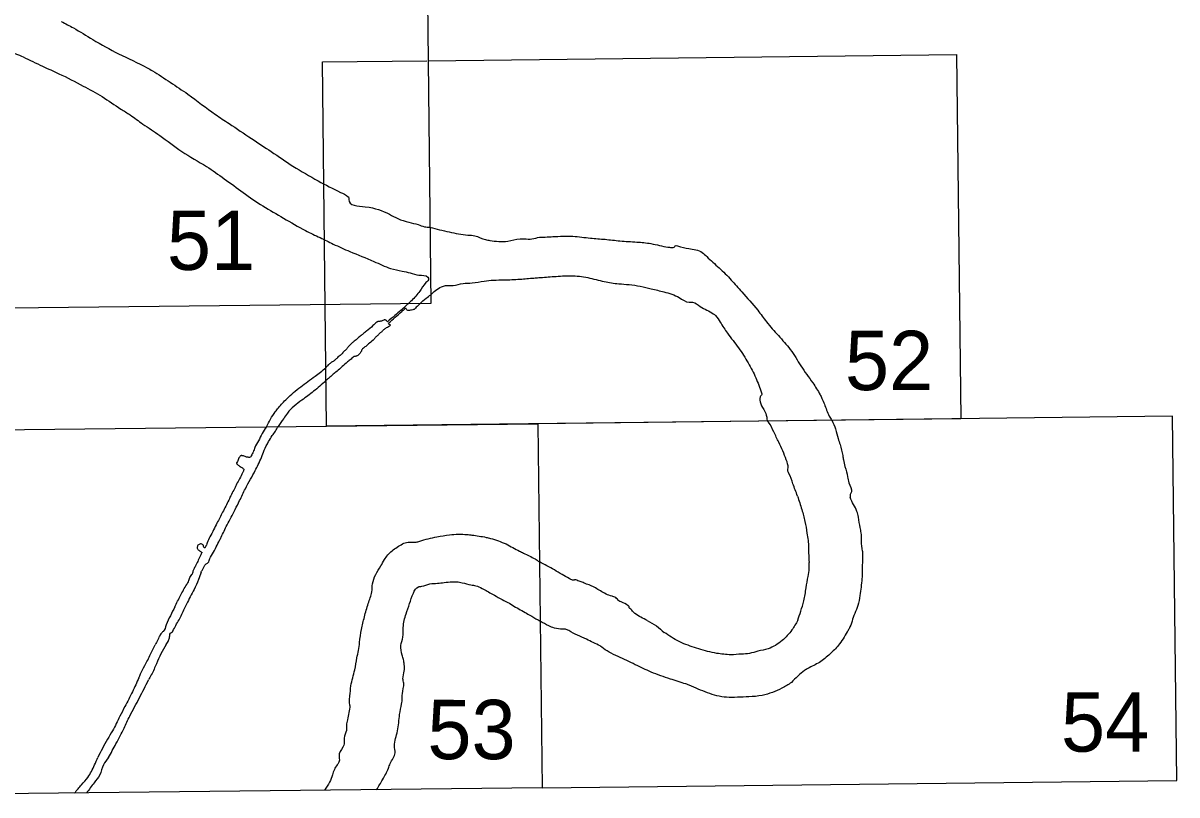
# Model space of a CAD drawing. Extents: x 3677843 to 3715951, y 511991 to 537744.
# Drawn here: x 3703535 to 3705811, y 514378 to 515900 of the extents above; entities that cross this region are included whole.
import ezdxf

# ---------------------------------------------------------------- set-up
doc = ezdxf.new("R2010")
doc.units = 0
doc.layers.add('V-ANNO-NPLT', color=7, linetype='Continuous')

msp = doc.modelspace()

# ---------------------------------------------------------------- linework, layer by layer
at = {"layer": 'V-ANNO-NPLT'}
for points in [[(3703088.3, 515333.4), (3703080.8, 516051.5), (3704331.4, 516065.1), (3704339.5, 515347)], [(3704334.1, 515825.8), (3705376.4, 515838), (3705385, 515119.8)], [(3704131, 515341.5), (3704125.6, 515823.4), (3704331.6, 515825.8)], [(3704339.5, 515347), (3703088.3, 515333.4)], [(3704133.7, 515105.3), (3704131, 515341.5)], [(3705802.2, 515124.9), (3704550.8, 515110), (3704559, 514391.9)], [(3704559, 514391.9), (3705811, 514406.8), (3705802.2, 515124.9)], [(3703307, 514378.1), (3703299.4, 515096.2), (3704550.8, 515110), (3704559, 514391.9)], [(3705385, 515119.8), (3704133.7, 515105.3)], [(3704559, 514391.9), (3703307, 514378.1)]]:
    msp.add_lwpolyline(points, dxfattribs=at)
for points in [[(3703610.8, 515903.2), (3703634.5, 515890.6), (3703672.9, 515867.8), (3703723.5, 515839.3)], [(3703370.4, 515897), (3703391, 515889.1), (3703411.5, 515883.8), (3703420.5, 515880.1), (3703428.9, 515874.8), (3703457.9, 515866.9), (3703462.1, 515866.4), (3703467.4, 515861.6), (3703485.3, 515855.3), (3703500.6, 515851.6), (3703513.7, 515846.8), (3703514.8, 515845.8), (3703513.7, 515843.7), (3703519, 515840), (3703535.3, 515833.6)], [(3703535.3, 515833.6), (3703573.8, 515815.1), (3703606, 515800.3), (3703653.9, 515776), (3703691.3, 515755.4)], [(3703723.5, 515839.3), (3703779.9, 515811.9), (3703790.4, 515806), (3703825.7, 515783.3), (3703860.5, 515760.1)], [(3703691.3, 515755.4), (3703728.2, 515730.6), (3703746.6, 515719), (3703771.4, 515701.1)], [(3703860.5, 515760.1), (3703914.8, 515720), (3703941.6, 515702), (3703985.9, 515672.4)], [(3703771.4, 515701.1), (3703805.1, 515678.3), (3703848.3, 515647.2), (3703897.3, 515617.6)], [(3703985.9, 515672.4), (3704024.9, 515646.6), (3704067.6, 515618), (3704117.1, 515589)], [(3703897.3, 515617.6), (3703932.1, 515593.3), (3703969.5, 515565.9), (3704008.5, 515539.5), (3704049.1, 515515.7)], [(3704117.1, 515589), (3704161.3, 515566.3), (3704176.6, 515557.8), (3704177.2, 515557.3), (3704177.7, 515552.5), (3704210.3, 515537.8), (3704257.8, 515523), (3704274.6, 515514.5), (3704296.2, 515507.6), (3704314.7, 515502.9)], [(3704049.1, 515515.7), (3704092.3, 515490.9), (3704121.2, 515477.1), (3704147.1, 515464.4), (3704179.7, 515449.7), (3704227.2, 515430.1), (3704260.3, 515416.4), (3704283, 515411.1)], [(3704314.7, 515502.9), (3704326.8, 515498.6), (3704337.9, 515497.6)], [(3704337.9, 515497.6), (3704375.8, 515488.2), (3704412.8, 515482.2), (3704426.4, 515480.6), (3704447.6, 515473.1), (3704455.9, 515471.5), (3704491.3, 515470), (3704515.5, 515474.5), (3704546.5, 515476), (3704550.2, 515477.5)], [(3704550.2, 515477.5), (3704580.4, 515479), (3704619.7, 515479.8), (3704654.4, 515476), (3704683.1, 515473.7), (3704712.5, 515470.6), (3704745.8, 515468.4), (3704773.7, 515465.3), (3704806.9, 515458.5), (3704814.5, 515457.7), (3704819.7, 515458.5), (3704821.3, 515460.8), (3704825.8, 515460.7), (3704848.4, 515455.4), (3704874.8, 515447.9), (3704883.9, 515439.6), (3704908, 515417.6), (3704932.2, 515393.4), (3704952.6, 515370)], [(3704283, 515411.1), (3704298.8, 515407.4), (3704316.2, 515403.1), (3704333.6, 515398.9), (3704335.2, 515395.7), (3704329.9, 515388.4), (3704317.8, 515371.5), (3704301.4, 515352.5)], [(3704339.3, 515364.4), (3704348.6, 515372.6), (3704360.7, 515380.1), (3704368.2, 515382.4), (3704383.3, 515382.4), (3704403, 515386.9), (3704421.1, 515387.7), (3704444.5, 515391.4), (3704483, 515393.7), (3704515.5, 515395.2), (3704542.6, 515397.4), (3704552.4, 515398.2)], [(3704552.4, 515398.2), (3704582.6, 515400.4), (3704615.9, 515401.9), (3704649.1, 515398.1), (3704681.5, 515390.5), (3704710.2, 515386), (3704730.6, 515384.5), (3704774.4, 515376.1), (3704799.3, 515370.1), (3704829.5, 515358.7), (3704849.1, 515349.6), (3704855.9, 515349.6), (3704871, 515341.3), (3704896.7, 515326.9), (3704901.2, 515323.2), (3704910.3, 515310.3)], [(3704301.4, 515352.5), (3704297.7, 515349.3), (3704294.8, 515346.7)], [(3704317.8, 515346.8), (3704330.2, 515357.5), (3704339.3, 515364.4)], [(3704952.6, 515370), (3704984.3, 515333.7), (3705001.6, 515311), (3705025, 515283.8), (3705048.4, 515256.6), (3705069.5, 515224), (3705092.9, 515190.8)], [(3704280.5, 515334.1), (3704268.6, 515323.7), (3704254, 515311)], [(3704256.3, 515308.4), (3704269.4, 515320), (3704282.6, 515331.5)], [(3704280.5, 515334.1), (3704289.8, 515342), (3704294.9, 515346.7)], [(3704317.8, 515346.8), (3704312.3, 515341.3), (3704306.4, 515335.6), (3704303.8, 515334.7), (3704299.2, 515333.7), (3704296.1, 515333.4), (3704292.8, 515334.1), (3704291.5, 515335.7), (3704290.6, 515337), (3704290.1, 515337.4), (3704289.5, 515337.6), (3704288.7, 515337), (3704281.5, 515330.6)], [(3704254, 515311), (3704251.9, 515313.3), (3704250.1, 515314.5), (3704248.5, 515314.9), (3704246.7, 515314.4), (3704243.6, 515312.9), (3704241.2, 515312.3), (3704239.2, 515311.9), (3704237, 515311.7), (3704235.4, 515311.7), (3704234.1, 515311.2), (3704232.8, 515310.4), (3704225.3, 515303.6), (3704212.5, 515292.5), (3704206.1, 515287.2)], [(3704231.5, 515281.7), (3704234.9, 515284.4), (3704237.2, 515286.9), (3704240.2, 515289.8), (3704244.5, 515293.1), (3704249.7, 515298), (3704252, 515299.5), (3704256.2, 515301.8), (3704258.6, 515303.2), (3704259.7, 515304.4), (3704259.6, 515304.8), (3704259, 515305.2), (3704256.3, 515308.5)], [(3704910.3, 515310.3), (3704924.6, 515288.4), (3704946.5, 515259.6), (3704965.3, 515230.1), (3704980.4, 515200.7), (3704991.7, 515171.2)], [(3704206.1, 515287.2), (3704203.7, 515285.2), (3704200.1, 515282.7), (3704194.1, 515277.4), (3704186.5, 515271.2), (3704181.3, 515266.5), (3704177.8, 515263.2)], [(3704149.7, 515235.1), (3704154.7, 515239.5), (3704160.6, 515245.1), (3704165.2, 515248.5), (3704166.3, 515249.9), (3704166.9, 515251.1), (3704171.1, 515255.3), (3704173.7, 515257.6), (3704175.7, 515260.4), (3704177.8, 515263.2)], [(3704231.5, 515281.7), (3704227.7, 515277.1), (3704218.7, 515268.9), (3704211.1, 515262.6), (3704205.1, 515257.7)], [(3704205.1, 515257.7), (3704202.9, 515254.8), (3704202.5, 515253.4), (3704200.8, 515250.6), (3704199.8, 515248.3), (3704196.6, 515246), (3704194.5, 515244), (3704192.9, 515243.5), (3704191.5, 515243.1), (3704189.5, 515242.7), (3704188.4, 515242.5), (3704187.1, 515242.1), (3704185.6, 515240.8), (3704178.7, 515234.5), (3704175.5, 515231.9)], [(3704015.2, 515104.1), (3704032.7, 515133.4), (3704039, 515141.4), (3704055.4, 515159.4), (3704082.9, 515182.8), (3704111.1, 515203.7), (3704132.4, 515220.3)], [(3704149.7, 515235.1), (3704147.6, 515233.3), (3704145.9, 515232.3), (3704143.7, 515231.5), (3704141, 515229.1), (3704138.6, 515226.8), (3704137.2, 515226), (3704134.4, 515222.6), (3704132.4, 515220.3)], [(3704175.5, 515231.9), (3704164.8, 515222.7), (3704162.1, 515220.1), (3704151.9, 515211.5), (3704145.7, 515206.3)], [(3704132.6, 515195), (3704108.2, 515174), (3704085.3, 515156.5), (3704056.6, 515131.2), (3704049.3, 515120.4), (3704038.3, 515104.3)], [(3704145.7, 515206.3), (3704139, 515200.5), (3704132.6, 515195)], [(3704991.7, 515171.2), (3704992.5, 515167.4), (3704990.9, 515165.9), (3704989.4, 515162.9), (3704988.7, 515160.6), (3705000, 515130.4), (3705003, 515116)], [(3705092.9, 515190.8), (3705107.2, 515167.3), (3705111, 515159.8), (3705120, 515137.1), (3705125.3, 515125), (3705130.6, 515116.7)], [(3704015.2, 515104.1), (3704006.6, 515090.5), (3703999.6, 515076.1), (3703992.5, 515063.5), (3703989.1, 515054.2), (3703985.4, 515046.9), (3703985, 515045.9), (3703983.3, 515044.2), (3703980.6, 515043.7), (3703978.1, 515044), (3703974.5, 515044.7), (3703968.9, 515046.9), (3703966.5, 515047.1), (3703965, 515046.9), (3703963.8, 515045.9), (3703962.3, 515044.2), (3703958.7, 515036.9), (3703957, 515033.7), (3703956.2, 515032.3), (3703956.7, 515031.3), (3703957.2, 515030.6), (3703958.2, 515029.6)], [(3703999.1, 515029.6), (3704005.6, 515043.7), (3704011, 515057.6), (3704019.5, 515074.9), (3704026.8, 515086.6), (3704033.2, 515095.6), (3704038.6, 515104.8)], [(3705062.9, 514967.4), (3705053.7, 514991.7), (3705045.9, 515012.2), (3705043.5, 515018), (3705044, 515022.9), (3705040.6, 515038.9), (3705033.8, 515056.4), (3705026.1, 515073.5), (3705015.9, 515093.9), (3705005.7, 515112.9), (3705003, 515116)], [(3705130.4, 515117), (3705137.8, 515099.7), (3705142.7, 515080.7), (3705146.6, 515069), (3705151.9, 515047.1), (3705153.3, 515038.9), (3705156.3, 515025.7), (3705161.6, 515005.3), (3705164, 514993.6), (3705168.9, 514975.6), (3705166.9, 514970.8), (3705166.4, 514964.4)], [(3703958.2, 515029.6), (3703963.5, 515025.5), (3703967.9, 515023), (3703970.1, 515020.8), (3703970.8, 515019.6), (3703970.3, 515018.1), (3703969.6, 515015.2), (3703968.4, 515013.3), (3703962.5, 515001.6), (3703956.4, 514990.9), (3703952.3, 514981.9), (3703946.2, 514970.7), (3703940.9, 514959.2)], [(3703962.5, 514958.7), (3703973.7, 514981.8), (3703984, 515000.6), (3703993.2, 515017.6), (3703999.1, 515029.6)], [(3705062.9, 514967.4), (3705071.2, 514940.7), (3705077.5, 514917.3), (3705081.4, 514894.4), (3705084.7, 514865.7), (3705084.7, 514854.6), (3705085.7, 514836.1)], [(3705190.7, 514858.9), (3705188.7, 514878.8), (3705188.3, 514894.9), (3705186.3, 514905.1), (3705182.9, 514926), (3705180, 514937.2), (3705173.2, 514950.8), (3705166.4, 514964.4)], [(3703940.9, 514959.2), (3703928.9, 514935.6), (3703917.7, 514913.7), (3703911.1, 514900.7), (3703903.8, 514887.1)], [(3703926, 514886.4), (3703937.7, 514910.5), (3703953.5, 514940.7), (3703962.5, 514958.7)], [(3703903.8, 514887.1), (3703898.5, 514875.2), (3703896.8, 514870.8), (3703895.3, 514867.6), (3703894.8, 514866.6), (3703894.3, 514865.9), (3703893.3, 514865.4), (3703892.4, 514865.9), (3703891.4, 514867.9), (3703890.9, 514870.5), (3703889.2, 514872.2), (3703886.8, 514873.2), (3703885.1, 514873), (3703882.9, 514872), (3703880.2, 514870.3), (3703879.2, 514867.9), (3703878.7, 514864.9), (3703880, 514862.5), (3703881.7, 514860.6), (3703883.6, 514859.1), (3703885.3, 514858.1), (3703887.5, 514856.9), (3703887.7, 514856.2), (3703887.3, 514854.7), (3703885.8, 514851.8), (3703880.9, 514841.1), (3703876, 514831.1), (3703872.9, 514824.7), (3703870.4, 514819.4), (3703870.4, 514817)], [(3703886.5, 514816.5), (3703887.2, 514819.4), (3703889.4, 514821.8), (3703891.6, 514827.4), (3703895, 514832.3), (3703897.7, 514834.5), (3703899.9, 514835.7), (3703902.3, 514840.6), (3703908.7, 514853.2), (3703916.5, 514867.4), (3703922.8, 514880), (3703926, 514886.4)], [(3704241.1, 514829.5), (3704248.1, 514842), (3704263.1, 514859.6), (3704273.1, 514866.6), (3704294.7, 514876.6), (3704310.6, 514876.5), (3704317.6, 514878.5), (3704351.6, 514887), (3704376.6, 514891), (3704411.1, 514891.5), (3704420.6, 514890.5), (3704448.6, 514886), (3704457.1, 514884), (3704488.1, 514872.9)], [(3704488.1, 514872.9), (3704514.1, 514858.9), (3704522.1, 514854.9), (3704545.1, 514843.4), (3704553.6, 514837.9)], [(3705190.7, 514858.9), (3705190.6, 514836), (3705189.7, 514804.4), (3705185.8, 514771.3), (3705181.9, 514751.4), (3705175.5, 514735.8), (3705164.3, 514705.7), (3705160.9, 514699.8)], [(3704193.5, 514648.4), (3704197, 514662.9), (3704199.1, 514678.9), (3704202.6, 514704.4), (3704208.6, 514729), (3704216.1, 514755.5), (3704223.1, 514778.5), (3704224.6, 514794.5), (3704241.1, 514829.5)], [(3704612.5, 514804.7), (3704598.3, 514812.5), (3704583.3, 514821.8), (3704553.6, 514837.9)], [(3705063.3, 514722.7), (3705069.1, 514740.3), (3705075, 514760.7), (3705079.8, 514786.5), (3705083.7, 514808.8), (3705085.7, 514824.9), (3705085.7, 514836.1)], [(3703834.9, 514748.8), (3703845.8, 514771.4), (3703858, 514792.8), (3703862.2, 514800.6), (3703865.3, 514808.7), (3703868.5, 514812.8), (3703869.5, 514814), (3703869.7, 514815), (3703870.4, 514817)], [(3703886.7, 514817.3), (3703881.4, 514802.8), (3703872.6, 514783.1), (3703865.1, 514769), (3703857.7, 514754.1), (3703855.3, 514748.7)], [(3704283, 514653.9), (3704280.5, 514672.4), (3704284.5, 514689.4), (3704285.1, 514708.4), (3704290.6, 514734.9), (3704297.6, 514755.4), (3704305.1, 514776), (3704315.1, 514788.5), (3704321.6, 514789.5), (3704337.6, 514794.4), (3704352.6, 514795.4), (3704365.6, 514796.9)], [(3704365.6, 514796.9), (3704381.6, 514798.4), (3704391.1, 514798.4), (3704401.6, 514796.4), (3704418.6, 514792.4), (3704428.1, 514790.4), (3704440.6, 514785.4), (3704461.1, 514773.9), (3704491.5, 514757.8)], [(3704766.4, 514721.9), (3704742.1, 514736.1), (3704737.3, 514740.4), (3704733.9, 514744.3), (3704730.9, 514747.3), (3704730.5, 514749.7), (3704729, 514751.2), (3704714.9, 514758.5), (3704710.1, 514760.9), (3704707.6, 514763.8), (3704704.2, 514767.2), (3704696.9, 514769.7), (3704674.1, 514780.4), (3704654.2, 514791.1), (3704644, 514795), (3704636.2, 514798.4), (3704627.5, 514801.3), (3704624.1, 514802.3), (3704622.1, 514801.8), (3704619.2, 514801.8), (3704612.4, 514804.7)], [(3703834.9, 514748.8), (3703825.8, 514731.5), (3703817.6, 514713.2), (3703811.7, 514700.5), (3703809.5, 514698.6), (3703806.8, 514695.4), (3703803.4, 514689.1), (3703798.6, 514678.8), (3703796.1, 514674)], [(3703817.3, 514674.7), (3703822.4, 514682.7), (3703824.4, 514689.8), (3703824.6, 514693.7), (3703825.8, 514696.9), (3703828.5, 514698.8), (3703830, 514699.5), (3703830.9, 514701), (3703842.9, 514723.2), (3703853.8, 514745.6), (3703856.4, 514751.2)], [(3704491.5, 514757.8), (3704503.5, 514750.3), (3704528.5, 514736.3), (3704538.5, 514730.3), (3704555.2, 514720.7)], [(3704673.6, 514671.9), (3704646.4, 514685), (3704611.4, 514702.1), (3704605.1, 514705), (3704599.7, 514705), (3704583.2, 514707), (3704572, 514711.4), (3704555.2, 514720.7)], [(3704766.4, 514721.9), (3704784.4, 514711.2), (3704799.9, 514698.6)], [(3705063.3, 514722.7), (3705051.6, 514703.3), (3705032.2, 514682.4), (3705004.9, 514666.4), (3704984.5, 514661.5), (3704968, 514657.1), (3704952, 514655.7), (3704931.1, 514654.2)], [(3704931.1, 514654.2), (3704903.4, 514657.2), (3704867.9, 514666), (3704834.4, 514678.1), (3704829.1, 514680.6), (3704799.9, 514698.6)], [(3705160.9, 514699.8), (3705143.4, 514673.1), (3705126.9, 514656.1), (3705106, 514639.5), (3705083.1, 514627.4), (3705076.8, 514623.5), (3705050.6, 514599.7)], [(3703763.7, 514609.2), (3703771, 514624.8), (3703779.6, 514641.1), (3703785.4, 514653), (3703796.1, 514674)], [(3703817.3, 514674.7), (3703807.1, 514656.2), (3703798.5, 514636.7), (3703788.3, 514615), (3703782.7, 514604.8)], [(3704842.6, 514596.9), (3704812, 514606.6), (3704774.1, 514620.3), (3704742.5, 514634.9), (3704709, 514651), (3704691, 514659.7), (3704676.5, 514669.5), (3704673.6, 514671.9)], [(3704180, 514554.3), (3704179, 514563.3), (3704180, 514573.3), (3704182, 514592.9), (3704189.5, 514624.9), (3704193.5, 514648.4)], [(3704282, 514557.2), (3704283, 514562.8), (3704283.5, 514577.8), (3704286, 514598.3), (3704284.5, 514607.3), (3704287, 514622.3), (3704287, 514635.3), (3704285.5, 514644.8), (3704283, 514653.9)], [(3703763.7, 514609.2), (3703751, 514581.4), (3703736.2, 514552.4), (3703726.2, 514533.2)], [(3703745.7, 514533.4), (3703764.9, 514569.7), (3703782.7, 514604.8)], [(3705050.6, 514599.7), (3705032.1, 514588.5), (3705013.1, 514580.3), (3704993.2, 514574.4), (3704967, 514571.5), (3704944.1, 514570.6), (3704922.8, 514570.6), (3704885.4, 514579.4), (3704848.9, 514594.5), (3704842.6, 514596.9)], [(3704232.7, 514388.3), (3704244.4, 514408.1), (3704255.9, 514430.7), (3704259.4, 514439.7), (3704268.9, 514461.2), (3704267.9, 514474.7), (3704273.9, 514504.2), (3704278, 514536.7), (3704282, 514557.3)], [(3703726.2, 514533.2), (3703711.6, 514504.4), (3703701.8, 514487.9), (3703691.8, 514469.6), (3703682.8, 514452.1)], [(3703704, 514451.8), (3703718.6, 514479.1), (3703734.5, 514509.8), (3703745.7, 514533.4)], [(3704180, 514554.3), (3704175, 514526.3), (3704173, 514515.3), (3704173, 514505.3), (3704168.4, 514490.3), (3704168.4, 514485.3), (3704167.9, 514476.3), (3704158.9, 514459.2), (3704158.4, 514442.7), (3704154.9, 514437.7), (3704145.4, 514417.7), (3704139.9, 514403.2), (3704130, 514387.2)], [(3703636.9, 514381.7), (3703650.7, 514398), (3703663.1, 514412.6), (3703676.2, 514437.2), (3703682.8, 514452.1)], [(3703704, 514451.8), (3703694, 514437.5), (3703686.5, 514417.5), (3703675.5, 514401.9), (3703660.7, 514382)]]:
    msp.add_spline(points, degree=3, dxfattribs=at)

# ---------------------------------------------------------------- texts
for s, p in [('51', (3703819, 515413.4)), ('52', (3705156.3, 515176.4)), ('54', (3705582.3, 514463.4)), ('53', (3704332.7, 514448.6))]:
    msp.add_text(s, height=117, rotation=359.9668, dxfattribs=at).set_placement(p)

doc.saveas('drawing.dxf')
